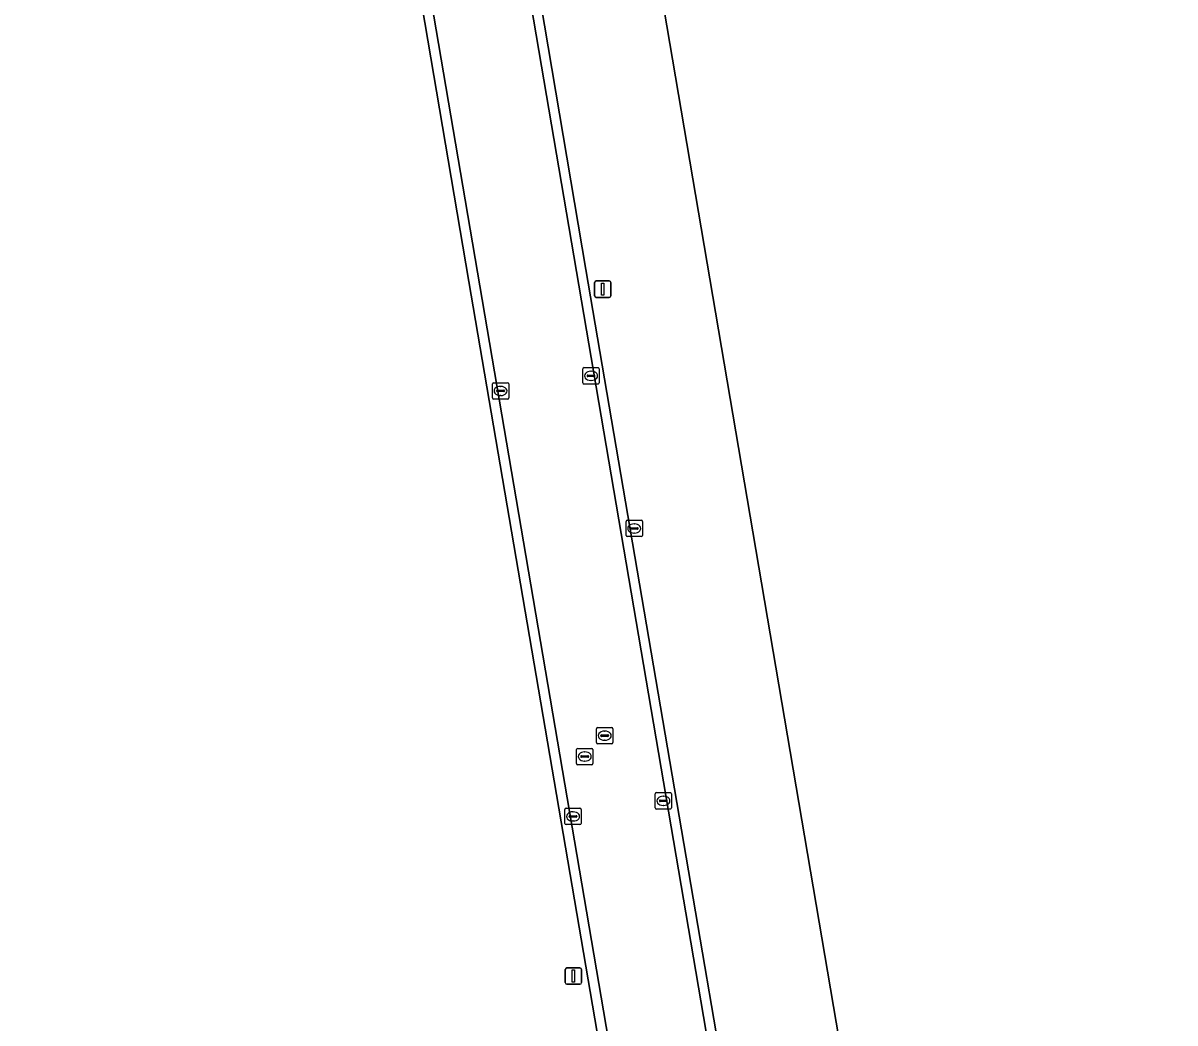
# Model space of a CAD drawing. Extents: x 154324 to 155744, y 382937 to 384188.
# Drawn here: x 154678.7 to 154749.2, y 383527.5 to 383588.6 of the extents above; entities that cross this region are included whole.
import ezdxf

# ---------------------------------------------------------------- set-up
doc = ezdxf.new("R2010")
doc.units = 0
for name, color, linetype in [('IMGEO_Brandkraan', 7, 'Continuous'), ('IMGEO_Groenvoorziening', 7, 'Continuous'), ('IMGEO_Kolk', 7, 'Continuous'), ('IMGEO_Lichtmast', 7, 'Continuous'), ('IMGEO_Pand', 7, 'Continuous'), ('IMGEO_Rijbaan_lokaal_gesloten', 7, 'Continuous'), ('IMGEO_Rijbaan_lokaal_open', 7, 'Continuous'), ('IMGEO_Rioolput', 7, 'Continuous'), ('IMGEO_Terreindeel_open', 7, 'Continuous')]:
    doc.layers.add(name, color=color, linetype=linetype)

msp = doc.modelspace()

# ---------------------------------------------------------------- linework, layer by layer
at = {"layer": 'IMGEO_Brandkraan'}
for p, q in [((154715.585, 383557.297), (154715.585, 383558.149)), ((154715.66, 383558.223), (154716.512, 383558.223)), ((154716.073, 383558.003), (154716.098, 383558.003)), ((154716.586, 383558.149), (154716.586, 383557.297)), ((154716.512, 383557.223), (154715.66, 383557.223)), ((154715.844, 383557.717), (154715.844, 383557.729)), ((154716.282, 383557.68), (154715.884, 383557.68)), ((154715.887, 383557.766), (154716.285, 383557.766)), ((154716.096, 383557.443), (154716.071, 383557.443)), ((154716.328, 383557.729), (154716.328, 383557.717))]:
    msp.add_line(p, q, dxfattribs=at)
for points in [[(154715.585, 383557.297), (154715.585, 383558.149)], [(154715.66, 383558.223), (154716.512, 383558.223)], [(154716.586, 383558.149), (154716.586, 383557.297)], [(154716.512, 383557.223), (154715.66, 383557.223)]]:
    msp.add_lwpolyline(points, dxfattribs=at)
for centre, radius, start, end in [((154715.662, 383558.147), 0.0765, 91.55205, 178.44795), ((154715.662, 383558.147), 0.0765, 91.55205, 178.44795), ((154716.51, 383558.147), 0.0765, 1.55205, 88.44795), ((154716.51, 383558.147), 0.0765, 1.55205, 88.44795), ((154715.662, 383557.299), 0.0765, 181.55205, 268.44795), ((154715.662, 383557.299), 0.0765, 181.55205, 268.44795), ((154715.884, 383557.726), 0.0403, 85.87752, 175.75265), ((154715.881, 383557.716), 0.0366, 178.93798, 274.71019), ((154716.285, 383557.723), 0.043, 264.86636, 352.45326), ((154716.289, 383557.728), 0.0386, 1.73085, 96.63898), ((154716.51, 383557.299), 0.0765, 271.55205, 358.44795), ((154716.51, 383557.299), 0.0765, 271.55205, 358.44795)]:
    msp.add_arc(centre, radius, start, end, dxfattribs=at)
for centre, major_axis, ratio, start_param, end_param in [((154716.072, 383557.723), (-0.387, 0.002), 0.722429, 4.712389, 7.853982), ((154716.097, 383557.723), (-0.39, 0.002), 0.717154, 1.570796, 4.712389)]:
    msp.add_ellipse(centre, major_axis=major_axis, ratio=ratio, start_param=start_param, end_param=end_param, dxfattribs=at)
at = {"layer": 'IMGEO_Groenvoorziening'}
for points in [[(154705.978, 383572.84), (154695.756, 383632.978), (154694.545, 383632.792), (154694.869, 383630.211), (154687.161, 383628.997), (154686.788, 383631.415), (154686.294, 383634.844), (154686.024, 383636.505), (154693.737, 383637.754), (154694.029, 383635.974), (154695.215, 383636.16), (154679.408, 383729.153), (154678.701, 383732.937)], [(154736.067, 383396.591), (154735.43, 383400.34), (154733.72, 383410.4), (154733.045, 383414.37), (154731.566, 383423.069), (154705.978, 383572.84)]]:
    msp.add_lwpolyline(points, dxfattribs=at)
at = {"layer": 'IMGEO_Kolk'}
for p, q in [((154712.943, 383566.634), (154712.943, 383567.486)), ((154713.018, 383567.56), (154713.87, 383567.56)), ((154713.202, 383567.054), (154713.202, 383567.066)), ((154713.245, 383567.103), (154713.643, 383567.103)), ((154713.431, 383567.34), (154713.456, 383567.34)), ((154713.686, 383567.066), (154713.686, 383567.054)), ((154713.944, 383567.486), (154713.944, 383566.634)), ((154707.409, 383565.709), (154707.409, 383566.561)), ((154707.484, 383566.635), (154708.336, 383566.635)), ((154707.897, 383566.415), (154707.922, 383566.415)), ((154708.41, 383566.561), (154708.41, 383565.709)), ((154713.87, 383566.56), (154713.018, 383566.56)), ((154713.64, 383567.017), (154713.242, 383567.017)), ((154713.454, 383566.78), (154713.429, 383566.78)), ((154707.668, 383566.129), (154707.668, 383566.141)), ((154708.106, 383566.092), (154707.708, 383566.092)), ((154707.711, 383566.178), (154708.109, 383566.178)), ((154707.92, 383565.855), (154707.895, 383565.855)), ((154708.152, 383566.141), (154708.152, 383566.129)), ((154708.336, 383565.635), (154707.484, 383565.635)), ((154717.367, 383540.635), (154717.367, 383541.487)), ((154717.442, 383541.561), (154718.294, 383541.561)), ((154717.626, 383541.055), (154717.626, 383541.067)), ((154718.064, 383541.018), (154717.666, 383541.018)), ((154717.669, 383541.104), (154718.067, 383541.104)), ((154717.855, 383541.341), (154717.88, 383541.341)), ((154718.11, 383541.067), (154718.11, 383541.055)), ((154718.368, 383541.487), (154718.368, 383540.635)), ((154711.841, 383539.682), (154711.841, 383540.534)), ((154711.916, 383540.608), (154712.768, 383540.608)), ((154712.329, 383540.388), (154712.354, 383540.388)), ((154712.842, 383540.534), (154712.842, 383539.682)), ((154718.294, 383540.561), (154717.442, 383540.561)), ((154717.878, 383540.781), (154717.853, 383540.781)), ((154712.768, 383539.608), (154711.916, 383539.608)), ((154712.1, 383540.102), (154712.1, 383540.114)), ((154712.538, 383540.065), (154712.14, 383540.065)), ((154712.143, 383540.151), (154712.541, 383540.151)), ((154712.352, 383539.828), (154712.327, 383539.828)), ((154712.584, 383540.114), (154712.584, 383540.102))]:
    msp.add_line(p, q, dxfattribs=at)
for points in [[(154712.943, 383566.634), (154712.943, 383567.486)], [(154713.018, 383567.56), (154713.87, 383567.56)], [(154713.944, 383567.486), (154713.944, 383566.634)], [(154707.409, 383565.709), (154707.409, 383566.561)], [(154707.484, 383566.635), (154708.336, 383566.635)], [(154708.41, 383566.561), (154708.41, 383565.709)], [(154713.87, 383566.56), (154713.018, 383566.56)], [(154708.336, 383565.635), (154707.484, 383565.635)], [(154717.367, 383540.635), (154717.367, 383541.487)], [(154717.442, 383541.561), (154718.294, 383541.561)], [(154718.368, 383541.487), (154718.368, 383540.635)], [(154711.841, 383539.682), (154711.841, 383540.534)], [(154711.916, 383540.608), (154712.768, 383540.608)], [(154712.842, 383540.534), (154712.842, 383539.682)], [(154718.294, 383540.561), (154717.442, 383540.561)], [(154712.768, 383539.608), (154711.916, 383539.608)]]:
    msp.add_lwpolyline(points, dxfattribs=at)
for centre, radius, start, end in [((154713.02, 383567.484), 0.0765, 91.55205, 178.44795), ((154713.02, 383567.484), 0.0765, 91.55205, 178.44795), ((154713.242, 383567.063), 0.0403, 85.87752, 175.75265), ((154713.647, 383567.065), 0.0386, 1.73085, 96.63898), ((154713.868, 383567.484), 0.0765, 1.55205, 88.44795), ((154713.868, 383567.484), 0.0765, 1.55205, 88.44795), ((154707.486, 383566.559), 0.0765, 91.55205, 178.44795), ((154707.486, 383566.559), 0.0765, 91.55205, 178.44795), ((154708.334, 383566.559), 0.0765, 1.55205, 88.44795), ((154708.334, 383566.559), 0.0765, 1.55205, 88.44795), ((154713.02, 383566.636), 0.0765, 181.55205, 268.44795), ((154713.02, 383566.636), 0.0765, 181.55205, 268.44795), ((154713.239, 383567.053), 0.0366, 178.93798, 274.71019), ((154713.643, 383567.06), 0.043, 264.86636, 352.45326), ((154713.868, 383566.636), 0.0765, 271.55205, 358.44795), ((154713.868, 383566.636), 0.0765, 271.55205, 358.44795), ((154707.486, 383565.711), 0.0765, 181.55205, 268.44795), ((154707.486, 383565.711), 0.0765, 181.55205, 268.44795), ((154707.708, 383566.138), 0.0403, 85.87752, 175.75265), ((154707.705, 383566.128), 0.0366, 178.93798, 274.71019), ((154708.109, 383566.135), 0.043, 264.86636, 352.45326), ((154708.113, 383566.14), 0.0386, 1.73085, 96.63898), ((154708.334, 383565.711), 0.0765, 271.55205, 358.44795), ((154708.334, 383565.711), 0.0765, 271.55205, 358.44795), ((154717.444, 383541.485), 0.0765, 91.55205, 178.44795), ((154717.444, 383541.485), 0.0765, 91.55205, 178.44795), ((154717.666, 383541.064), 0.0403, 85.87752, 175.75265), ((154717.663, 383541.054), 0.0366, 178.93798, 274.71019), ((154718.067, 383541.061), 0.043, 264.86636, 352.45326), ((154718.071, 383541.066), 0.0386, 1.73085, 96.63898), ((154718.292, 383541.485), 0.0765, 1.55205, 88.44795), ((154718.292, 383541.485), 0.0765, 1.55205, 88.44795), ((154711.918, 383540.532), 0.0765, 91.55205, 178.44795), ((154711.918, 383540.532), 0.0765, 91.55205, 178.44795), ((154712.766, 383540.532), 0.0765, 1.55205, 88.44795), ((154712.766, 383540.532), 0.0765, 1.55205, 88.44795), ((154717.444, 383540.637), 0.0765, 181.55205, 268.44795), ((154717.444, 383540.637), 0.0765, 181.55205, 268.44795), ((154718.292, 383540.637), 0.0765, 271.55205, 358.44795), ((154718.292, 383540.637), 0.0765, 271.55205, 358.44795), ((154711.918, 383539.684), 0.0765, 181.55205, 268.44795), ((154711.918, 383539.684), 0.0765, 181.55205, 268.44795), ((154712.14, 383540.111), 0.0403, 85.87752, 175.75265), ((154712.137, 383540.101), 0.0366, 178.93798, 274.71019), ((154712.541, 383540.108), 0.043, 264.86636, 352.45326), ((154712.545, 383540.113), 0.0386, 1.73085, 96.63898), ((154712.766, 383539.684), 0.0765, 271.55205, 358.44795), ((154712.766, 383539.684), 0.0765, 271.55205, 358.44795)]:
    msp.add_arc(centre, radius, start, end, dxfattribs=at)
for centre, major_axis, ratio, start_param, end_param in [((154713.43, 383567.06), (-0.387, 0.002), 0.722429, 4.712389, 7.853982), ((154713.455, 383567.06), (-0.39, 0.002), 0.717154, 1.570796, 4.712389), ((154707.896, 383566.135), (-0.387, 0.002), 0.722429, 4.712389, 7.853982), ((154707.921, 383566.135), (-0.39, 0.002), 0.717154, 1.570796, 4.712389), ((154717.854, 383541.061), (-0.387, 0.002), 0.722429, 4.712389, 7.853982), ((154717.879, 383541.061), (-0.39, 0.002), 0.717154, 1.570796, 4.712389), ((154712.328, 383540.108), (-0.387, 0.002), 0.722429, 4.712389, 7.853982), ((154712.353, 383540.108), (-0.39, 0.002), 0.717154, 1.570796, 4.712389)]:
    msp.add_ellipse(centre, major_axis=major_axis, ratio=ratio, start_param=start_param, end_param=end_param, dxfattribs=at)
at = {"layer": 'IMGEO_Lichtmast'}
for p, q in [((154713.664, 383571.961), (154713.664, 383572.761)), ((154713.664, 383572.761), (154713.664, 383571.961)), ((154713.764, 383572.861), (154714.554, 383572.861)), ((154714.554, 383572.861), (154713.764, 383572.861)), ((154714.654, 383572.761), (154714.654, 383571.961)), ((154714.654, 383571.961), (154714.654, 383572.761)), ((154714.554, 383571.861), (154713.764, 383571.861)), ((154713.764, 383571.861), (154714.554, 383571.861)), ((154711.87, 383529.94), (154711.87, 383530.74)), ((154711.87, 383530.74), (154711.87, 383529.94)), ((154711.97, 383530.84), (154712.76, 383530.84)), ((154712.76, 383530.84), (154711.97, 383530.84)), ((154712.86, 383530.74), (154712.86, 383529.94)), ((154712.86, 383529.94), (154712.86, 383530.74)), ((154712.76, 383529.84), (154711.97, 383529.84)), ((154711.97, 383529.84), (154712.76, 383529.84))]:
    msp.add_line(p, q, dxfattribs=at)
for points in [[(154714.084, 383572.736), (154714.234, 383572.736), (154714.234, 383571.986), (154714.084, 383571.986), (154714.084, 383572.736)], [(154712.29, 383530.715), (154712.44, 383530.715), (154712.44, 383529.965), (154712.29, 383529.965), (154712.29, 383530.715)]]:
    msp.add_lwpolyline(points, dxfattribs=at)
for centre, start, end in [((154713.764, 383572.761), 90, 180), ((154713.764, 383572.761), 90, 180), ((154714.554, 383572.761), 0, 90), ((154714.554, 383572.761), 360, 90), ((154713.764, 383571.961), 180, 270), ((154713.764, 383571.961), 180, 270), ((154714.554, 383571.961), 270, 0), ((154714.554, 383571.961), 270, 0), ((154711.97, 383530.74), 90, 180), ((154711.97, 383530.74), 90, 180), ((154712.76, 383530.74), 0, 90), ((154712.76, 383530.74), 360, 90), ((154711.97, 383529.94), 180, 270), ((154711.97, 383529.94), 180, 270), ((154712.76, 383529.94), 270, 0), ((154712.76, 383529.94), 270, 0)]:
    msp.add_arc(centre, 0.1, start, end, dxfattribs=at)
at = {"layer": 'IMGEO_Pand'}
msp.add_lwpolyline([(154879.183, 383621.215), (154809.966, 383609.467), (154807.028, 383626.728), (154796.301, 383624.969), (154799.264, 383607.573), (154717.249, 383593.647), (154717.21, 383593.641), (154733.528, 383497.524), (154738.941, 383498.446), (154769.142, 383503.586), (154815.631, 383511.491), (154895.555, 383525.105)], close=True, dxfattribs=at)
at = {"layer": 'IMGEO_Rijbaan_lokaal_gesloten'}
for points in [[(154710.408, 383586.003), (154685.547, 383732.212), (154684.198, 383740.133)], [(154678.701, 383732.937), (154679.408, 383729.153), (154695.215, 383636.16), (154695.756, 383632.978), (154705.978, 383572.84), (154731.566, 383423.069), (154733.045, 383414.37), (154733.72, 383410.4), (154735.43, 383400.34), (154736.067, 383396.591), (154752.101, 383302.287), (154752.647, 383299.072), (154768.888, 383203.55), (154782.924, 383120.992), (154783.083, 383120.121), (154784.075, 383114.236), (154785.081, 383108.269)], [(154679.262, 383733.146), (154679.932, 383729.186), (154748.649, 383326.312), (154783.501, 383121.229), (154783.65, 383120.265), (154785.662, 383108.357)], [(154785.662, 383108.357), (154783.65, 383120.265), (154783.501, 383121.229), (154748.649, 383326.312), (154679.932, 383729.186), (154679.262, 383733.146)], [(154789.626, 383121.11), (154789.028, 383124.401), (154786.387, 383140.019), (154764.039, 383271.324), (154739.67, 383414.346), (154710.408, 383586.003)]]:
    msp.add_lwpolyline(points, dxfattribs=at)
at = {"layer": 'IMGEO_Rijbaan_lokaal_open'}
for points in [[(154684.198, 383740.133), (154685.547, 383732.212), (154710.408, 383586.003), (154739.67, 383414.346), (154764.039, 383271.324), (154786.387, 383140.019), (154789.028, 383124.401), (154789.626, 383121.11)], [(154790.21, 383121.247), (154789.971, 383122.382), (154764.656, 383271.373), (154760.59, 383295.341), (154753.644, 383336.061), (154753.525, 383336.758), (154752.336, 383343.729), (154728.935, 383480.918), (154728.091, 383485.864), (154728.085, 383485.902), (154713.13, 383573.573), (154707.825, 383604.929), (154701.974, 383639.508), (154695.815, 383675.911), (154684.789, 383740.236)]]:
    msp.add_lwpolyline(points, dxfattribs=at)
at = {"layer": 'IMGEO_Rioolput'}
for p, q in [((154713.777, 383544.621), (154713.777, 383545.473)), ((154713.852, 383545.547), (154714.704, 383545.547)), ((154714.265, 383545.327), (154714.29, 383545.327)), ((154714.778, 383545.473), (154714.778, 383544.621)), ((154714.704, 383544.547), (154713.852, 383544.547)), ((154714.036, 383545.041), (154714.036, 383545.053)), ((154714.474, 383545.004), (154714.076, 383545.004)), ((154714.079, 383545.09), (154714.477, 383545.09)), ((154714.288, 383544.767), (154714.263, 383544.767)), ((154714.52, 383545.053), (154714.52, 383545.041)), ((154712.556, 383543.346), (154712.556, 383544.198)), ((154712.631, 383544.272), (154713.483, 383544.272)), ((154712.858, 383543.815), (154713.256, 383543.815)), ((154713.044, 383544.052), (154713.069, 383544.052)), ((154713.557, 383544.198), (154713.557, 383543.346)), ((154713.483, 383543.272), (154712.631, 383543.272)), ((154712.815, 383543.766), (154712.815, 383543.778)), ((154713.253, 383543.729), (154712.855, 383543.729)), ((154713.067, 383543.492), (154713.042, 383543.492)), ((154713.299, 383543.778), (154713.299, 383543.766))]:
    msp.add_line(p, q, dxfattribs=at)
for points in [[(154713.777, 383544.621), (154713.777, 383545.473)], [(154713.852, 383545.547), (154714.704, 383545.547)], [(154714.778, 383545.473), (154714.778, 383544.621)], [(154714.704, 383544.547), (154713.852, 383544.547)], [(154712.556, 383543.346), (154712.556, 383544.198)], [(154712.631, 383544.272), (154713.483, 383544.272)], [(154713.557, 383544.198), (154713.557, 383543.346)], [(154713.483, 383543.272), (154712.631, 383543.272)]]:
    msp.add_lwpolyline(points, dxfattribs=at)
for centre, radius, start, end in [((154713.854, 383545.471), 0.0765, 91.55205, 178.44795), ((154713.854, 383545.471), 0.0765, 91.55205, 178.44795), ((154714.702, 383545.471), 0.0765, 1.55205, 88.44795), ((154714.702, 383545.471), 0.0765, 1.55205, 88.44795), ((154713.854, 383544.623), 0.0765, 181.55205, 268.44795), ((154713.854, 383544.623), 0.0765, 181.55205, 268.44795), ((154714.076, 383545.05), 0.0403, 85.87752, 175.75265), ((154714.073, 383545.04), 0.0366, 178.93798, 274.71019), ((154714.477, 383545.047), 0.043, 264.86636, 352.45326), ((154714.481, 383545.052), 0.0386, 1.73085, 96.63898), ((154714.702, 383544.623), 0.0765, 271.55205, 358.44795), ((154714.702, 383544.623), 0.0765, 271.55205, 358.44795), ((154712.633, 383544.196), 0.0765, 91.55205, 178.44795), ((154712.633, 383544.196), 0.0765, 91.55205, 178.44795), ((154712.855, 383543.775), 0.0403, 85.87752, 175.75265), ((154713.26, 383543.777), 0.0386, 1.73085, 96.63898), ((154713.481, 383544.196), 0.0765, 1.55205, 88.44795), ((154713.481, 383544.196), 0.0765, 1.55205, 88.44795), ((154712.633, 383543.348), 0.0765, 181.55205, 268.44795), ((154712.633, 383543.348), 0.0765, 181.55205, 268.44795), ((154712.852, 383543.765), 0.0366, 178.93798, 274.71019), ((154713.256, 383543.772), 0.043, 264.86636, 352.45326), ((154713.481, 383543.348), 0.0765, 271.55205, 358.44795), ((154713.481, 383543.348), 0.0765, 271.55205, 358.44795)]:
    msp.add_arc(centre, radius, start, end, dxfattribs=at)
for centre, major_axis, ratio, start_param, end_param in [((154714.264, 383545.047), (-0.387, 0.002), 0.722429, 4.712389, 7.853982), ((154714.289, 383545.047), (-0.39, 0.002), 0.717154, 1.570796, 4.712389), ((154713.043, 383543.772), (-0.387, 0.002), 0.722429, 4.712389, 7.853982), ((154713.068, 383543.772), (-0.39, 0.002), 0.717154, 1.570796, 4.712389)]:
    msp.add_ellipse(centre, major_axis=major_axis, ratio=ratio, start_param=start_param, end_param=end_param, dxfattribs=at)
at = {"layer": 'IMGEO_Terreindeel_open'}
msp.add_lwpolyline([(154717.21, 383593.641), (154717.249, 383593.647), (154715.123, 383606.168), (154707.825, 383604.929), (154713.13, 383573.573), (154728.085, 383485.902), (154728.091, 383485.864), (154740.73, 383488.046), (154738.941, 383498.446), (154733.528, 383497.524)], close=True, dxfattribs=at)

doc.saveas('drawing.dxf')
